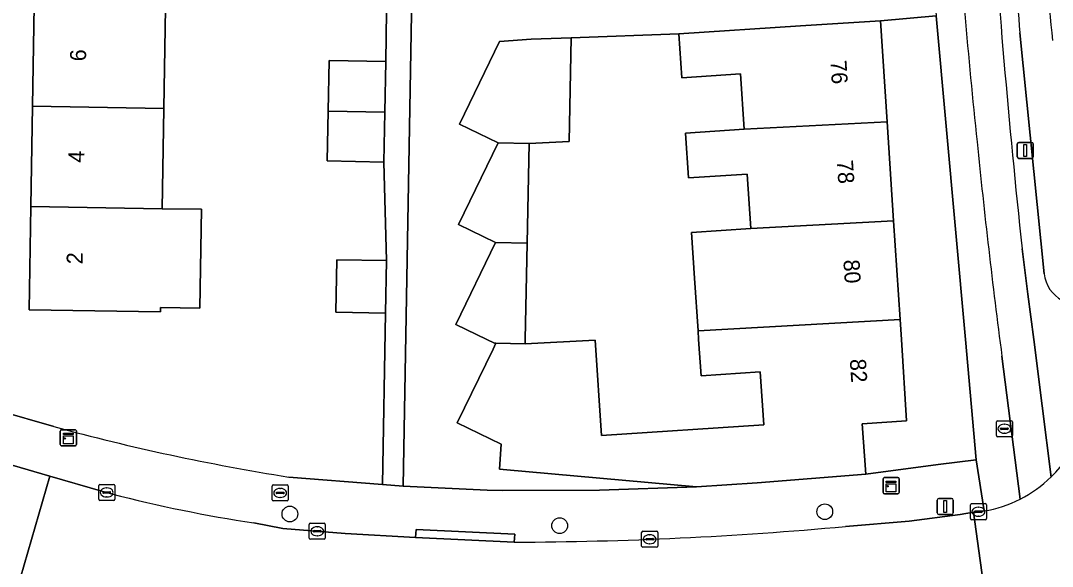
# Model space of a CAD drawing. Extents: x 160023 to 161302, y 384750 to 385707.
# Drawn here: x 160742 to 160806.2, y 384985.9 to 385019.8 of the extents above; entities that cross this region are included whole.
import ezdxf

# ---------------------------------------------------------------- set-up
doc = ezdxf.new("R2010")
doc.units = 0
for name, color, linetype in [('IMGEO_Boom', 7, 'Continuous'), ('IMGEO_Brandkraan', 7, 'Continuous'), ('IMGEO_Erf', 7, 'Continuous'), ('IMGEO_Fietspad_open', 7, 'Continuous'), ('IMGEO_Kast', 7, 'Continuous'), ('IMGEO_Kolk', 7, 'Continuous'), ('IMGEO_Lichtmast', 7, 'Continuous'), ('IMGEO_Pand', 7, 'Continuous'), ('IMGEO_Pand_nummerreeks', 7, 'Continuous'), ('IMGEO_Parkeervlak_open', 7, 'Continuous'), ('IMGEO_Rijbaan_lokaal_gesloten', 7, 'Continuous'), ('IMGEO_Rijbaan_lokaal_open', 7, 'Continuous'), ('IMGEO_Verkeerseiland_open', 7, 'Continuous'), ('IMGEO_Voetpad_open', 7, 'Continuous')]:
    doc.layers.add(name, color=color, linetype=linetype)

msp = doc.modelspace()

# ---------------------------------------------------------------- linework, layer by layer
at = {"layer": 'IMGEO_Boom'}
for centre in [(160758.765, 384989.14), (160792.032, 384989.282), (160775.542, 384988.414)]:
    msp.add_circle(centre, 0.489, dxfattribs=at)
at = {"layer": 'IMGEO_Brandkraan'}
for p, q in [((160802.703, 384994.017), (160802.703, 384994.869)), ((160802.778, 384994.943), (160803.63, 384994.943)), ((160803.191, 384994.723), (160803.216, 384994.723)), ((160803.704, 384994.869), (160803.704, 384994.017)), ((160803.63, 384993.943), (160802.778, 384993.943)), ((160802.962, 384994.437), (160802.962, 384994.449)), ((160803.4, 384994.4), (160803.002, 384994.4)), ((160803.005, 384994.486), (160803.403, 384994.486)), ((160803.214, 384994.163), (160803.189, 384994.163)), ((160803.446, 384994.449), (160803.446, 384994.437)), ((160757.659, 384990.023), (160757.659, 384990.875)), ((160757.734, 384990.949), (160758.586, 384990.949)), ((160758.147, 384990.729), (160758.172, 384990.729)), ((160758.66, 384990.875), (160758.66, 384990.023)), ((160757.918, 384990.443), (160757.918, 384990.455)), ((160758.356, 384990.406), (160757.958, 384990.406)), ((160757.961, 384990.492), (160758.359, 384990.492)), ((160758.17, 384990.169), (160758.145, 384990.169)), ((160758.402, 384990.455), (160758.402, 384990.443)), ((160758.586, 384989.949), (160757.734, 384989.949))]:
    msp.add_line(p, q, dxfattribs=at)
for points in [[(160802.703, 384994.017), (160802.703, 384994.869)], [(160802.778, 384994.943), (160803.63, 384994.943)], [(160803.704, 384994.869), (160803.704, 384994.017)], [(160803.63, 384993.943), (160802.778, 384993.943)], [(160757.659, 384990.023), (160757.659, 384990.875)], [(160757.734, 384990.949), (160758.586, 384990.949)], [(160758.66, 384990.875), (160758.66, 384990.023)], [(160758.586, 384989.949), (160757.734, 384989.949)]]:
    msp.add_lwpolyline(points, dxfattribs=at)
for centre, radius, start, end in [((160802.78, 384994.867), 0.0765, 91.55205, 178.44795), ((160802.78, 384994.867), 0.0765, 91.55205, 178.44795), ((160803.628, 384994.867), 0.0765, 1.55205, 88.44795), ((160803.628, 384994.867), 0.0765, 1.55205, 88.44795), ((160802.78, 384994.019), 0.0765, 181.55205, 268.44795), ((160802.78, 384994.019), 0.0765, 181.55205, 268.44795), ((160803.002, 384994.446), 0.0403, 85.87752, 175.75265), ((160802.999, 384994.436), 0.0366, 178.93798, 274.71019), ((160803.403, 384994.443), 0.043, 264.86636, 352.45326), ((160803.407, 384994.448), 0.0386, 1.73085, 96.63898), ((160803.628, 384994.019), 0.0765, 271.55205, 358.44795), ((160803.628, 384994.019), 0.0765, 271.55205, 358.44795), ((160757.736, 384990.873), 0.0765, 91.55205, 178.44795), ((160757.736, 384990.873), 0.0765, 91.55205, 178.44795), ((160758.584, 384990.873), 0.0765, 1.55205, 88.44795), ((160758.584, 384990.873), 0.0765, 1.55205, 88.44795), ((160757.958, 384990.452), 0.0403, 85.87752, 175.75265), ((160757.955, 384990.442), 0.0366, 178.93798, 274.71019), ((160758.359, 384990.449), 0.043, 264.86636, 352.45326), ((160758.363, 384990.454), 0.0386, 1.73085, 96.63898), ((160757.736, 384990.025), 0.0765, 181.55205, 268.44795), ((160757.736, 384990.025), 0.0765, 181.55205, 268.44795), ((160758.584, 384990.025), 0.0765, 271.55205, 358.44795), ((160758.584, 384990.025), 0.0765, 271.55205, 358.44795)]:
    msp.add_arc(centre, radius, start, end, dxfattribs=at)
for centre, major_axis, ratio, start_param, end_param in [((160803.19, 384994.443), (-0.387, 0.002), 0.722429, 4.712389, 7.853982), ((160803.215, 384994.443), (-0.39, 0.002), 0.717154, 1.570796, 4.712389), ((160758.146, 384990.449), (-0.387, 0.002), 0.722429, 4.712389, 7.853982), ((160758.171, 384990.449), (-0.39, 0.002), 0.717154, 1.570796, 4.712389)]:
    msp.add_ellipse(centre, major_axis=major_axis, ratio=ratio, start_param=start_param, end_param=end_param, dxfattribs=at)
at = {"layer": 'IMGEO_Erf'}
for points in [[(160761.139, 385014.206), (160761.202, 385017.355), (160764.725, 385017.285), (160764.807, 385023.514)], [(160751.034, 385020.614), (160750.93, 385014.375), (160750.827, 385008.136), (160753.268, 385008.096), (160753.166, 385001.953), (160750.725, 385001.994), (160750.72, 385001.709), (160742.548, 385001.845), (160742.655, 385008.271), (160742.758, 385014.51), (160742.862, 385020.749)], [(160758.691, 384991.438), (160764.526, 384990.969), (160764.712, 385001.637), (160761.614, 385001.695), (160761.675, 385004.962), (160764.773, 385004.904), (160764.6, 385011.036), (160761.077, 385011.106), (160761.139, 385014.206)], [(160740.596, 384995.58), (160744.082, 384994.579)]]:
    msp.add_lwpolyline(points, dxfattribs=at)
for points in [[(160798.965, 385020.142), (160795.501, 385019.83), (160795.911, 385013.53), (160796.312, 385007.381), (160796.713, 385001.232), (160796.793, 385000), (160797.123, 384994.937), (160794.362, 384994.757), (160794.59, 384991.614), (160799.089, 384992.223), (160801.456, 384992.515), (160800.781, 385000)], [(160788.022, 384997.975), (160784.334, 384997.734), (160784.186, 385000), (160784.151, 385000.543), (160783.936, 385003.818), (160783.751, 385006.662), (160787.434, 385006.902), (160787.213, 385010.293), (160783.56, 385010.055), (160783.378, 385012.842), (160787.013, 385013.079), (160786.789, 385016.521), (160783.14, 385016.283), (160782.963, 385019.013), (160776.268, 385018.768), (160776.142, 385012.325), (160773.638, 385012.192), (160773.516, 385005.987), (160773.399, 385000), (160773.394, 384999.733), (160777.756, 384999.964), (160778.143, 384994.022), (160788.236, 384994.679)]]:
    msp.add_lwpolyline(points, close=True, dxfattribs=at)
msp.add_arc((160780.691, 385129.303), 139.61, 254.79814, 260.93361, dxfattribs=at)
at = {"layer": 'IMGEO_Fietspad_open'}
for points in [[(160806.104, 384991.441), (160805.547, 384995.863), (160805.027, 385000), (160804.667, 385002.822), (160804.304, 385005.644)], [(160803.05, 384998.952), (160804.185, 384990.065)]]:
    msp.add_lwpolyline(points, dxfattribs=at)
for centre, radius, start, end in [((161342.173, 385063.589), 540.981, 183.66637, 186.14879), ((161161.658, 385051.094), 362.235, 183.61885, 186.14936), ((161234.557, 385055.626), 435.213, 185.71448, 187.48234), ((160800.654, 384997.016), 7.796, 296.93175, 314.35233)]:
    msp.add_arc(centre, radius, start, end, dxfattribs=at)
at = {"layer": 'IMGEO_Kast'}
for p, q in [((160744.483, 384993.454), (160744.483, 384994.295)), ((160744.483, 384994.295), (160744.483, 384993.454)), ((160744.558, 384994.379), (160745.399, 384994.379)), ((160745.399, 384994.379), (160744.558, 384994.379)), ((160745.483, 384994.304), (160745.483, 384993.463)), ((160745.483, 384993.463), (160745.483, 384994.304)), ((160745.408, 384993.379), (160744.567, 384993.379)), ((160744.567, 384993.379), (160745.408, 384993.379)), ((160795.658, 384990.476), (160795.658, 384991.317)), ((160795.658, 384991.317), (160795.658, 384990.476)), ((160795.733, 384991.401), (160796.574, 384991.401)), ((160796.574, 384991.401), (160795.733, 384991.401)), ((160796.658, 384991.326), (160796.658, 384990.485)), ((160796.658, 384990.485), (160796.658, 384991.326)), ((160796.583, 384990.401), (160795.742, 384990.401)), ((160795.742, 384990.401), (160796.583, 384990.401))]:
    msp.add_line(p, q, dxfattribs=at)
for points in [[(160744.678, 384994.169), (160745.278, 384994.169), (160745.278, 384994.084), (160744.678, 384994.084), (160744.678, 384994.169)], [(160744.678, 384993.994), (160745.278, 384993.994), (160745.278, 384993.505), (160744.678, 384993.505), (160744.678, 384993.994)], [(160795.853, 384991.191), (160796.453, 384991.191), (160796.453, 384991.106), (160795.853, 384991.106), (160795.853, 384991.191)], [(160795.853, 384991.016), (160796.453, 384991.016), (160796.453, 384990.527), (160795.853, 384990.527), (160795.853, 384991.016)]]:
    msp.add_lwpolyline(points, dxfattribs=at)
for centre in [(160744.762, 384993.843), (160795.937, 384990.865)]:
    msp.add_circle(centre, 0.0377, dxfattribs=at)
for centre, start, end in [((160744.561, 384994.301), 92.4484, 184.28452), ((160744.561, 384994.301), 92.4484, 184.28452), ((160745.405, 384994.301), 2.4484, 94.28452), ((160745.405, 384994.301), 2.4484, 94.28452), ((160744.561, 384993.457), 182.4484, 274.28452), ((160744.561, 384993.457), 182.4484, 274.28452), ((160745.405, 384993.457), 272.4484, 4.28452), ((160745.405, 384993.457), 272.4484, 4.28452), ((160795.736, 384991.323), 92.4484, 184.28452), ((160795.736, 384991.323), 92.4484, 184.28452), ((160796.58, 384991.323), 2.4484, 94.28452), ((160796.58, 384991.323), 2.4484, 94.28452), ((160795.736, 384990.479), 182.4484, 274.28452), ((160795.736, 384990.479), 182.4484, 274.28452), ((160796.58, 384990.479), 272.4484, 4.28452), ((160796.58, 384990.479), 272.4484, 4.28452)]:
    msp.add_arc(centre, 0.0779, start, end, dxfattribs=at)
at = {"layer": 'IMGEO_Kolk'}
for p, q in [((160746.873, 384990.053), (160746.873, 384990.905)), ((160746.948, 384990.979), (160747.8, 384990.979)), ((160747.361, 384990.759), (160747.386, 384990.759)), ((160747.874, 384990.905), (160747.874, 384990.053)), ((160747.132, 384990.473), (160747.132, 384990.485)), ((160747.57, 384990.436), (160747.172, 384990.436)), ((160747.175, 384990.522), (160747.573, 384990.522)), ((160747.384, 384990.199), (160747.359, 384990.199)), ((160747.616, 384990.485), (160747.616, 384990.473)), ((160747.8, 384989.979), (160746.948, 384989.979)), ((160801.087, 384988.857), (160801.087, 384989.709)), ((160801.162, 384989.783), (160802.014, 384989.783)), ((160801.575, 384989.563), (160801.6, 384989.563)), ((160802.088, 384989.709), (160802.088, 384988.857)), ((160802.014, 384988.783), (160801.162, 384988.783)), ((160801.346, 384989.277), (160801.346, 384989.289)), ((160801.784, 384989.24), (160801.386, 384989.24)), ((160801.389, 384989.326), (160801.787, 384989.326)), ((160801.598, 384989.003), (160801.573, 384989.003)), ((160801.83, 384989.289), (160801.83, 384989.277)), ((160759.966, 384987.638), (160759.966, 384988.49)), ((160760.041, 384988.564), (160760.893, 384988.564)), ((160760.454, 384988.344), (160760.479, 384988.344)), ((160760.967, 384988.49), (160760.967, 384987.638)), ((160760.893, 384987.564), (160760.041, 384987.564)), ((160760.225, 384988.058), (160760.225, 384988.07)), ((160760.663, 384988.021), (160760.265, 384988.021)), ((160760.268, 384988.107), (160760.666, 384988.107)), ((160760.477, 384987.784), (160760.452, 384987.784)), ((160760.709, 384988.07), (160760.709, 384988.058)), ((160780.642, 384987.141), (160780.642, 384987.993)), ((160780.717, 384988.067), (160781.569, 384988.067)), ((160780.901, 384987.561), (160780.901, 384987.573)), ((160781.339, 384987.524), (160780.941, 384987.524)), ((160780.944, 384987.61), (160781.342, 384987.61)), ((160781.13, 384987.847), (160781.155, 384987.847)), ((160781.385, 384987.573), (160781.385, 384987.561)), ((160781.643, 384987.993), (160781.643, 384987.141)), ((160781.569, 384987.067), (160780.717, 384987.067)), ((160781.153, 384987.287), (160781.128, 384987.287))]:
    msp.add_line(p, q, dxfattribs=at)
for points in [[(160746.873, 384990.053), (160746.873, 384990.905)], [(160746.948, 384990.979), (160747.8, 384990.979)], [(160747.874, 384990.905), (160747.874, 384990.053)], [(160747.8, 384989.979), (160746.948, 384989.979)], [(160801.087, 384988.857), (160801.087, 384989.709)], [(160801.162, 384989.783), (160802.014, 384989.783)], [(160802.088, 384989.709), (160802.088, 384988.857)], [(160802.014, 384988.783), (160801.162, 384988.783)], [(160759.966, 384987.638), (160759.966, 384988.49)], [(160760.041, 384988.564), (160760.893, 384988.564)], [(160760.967, 384988.49), (160760.967, 384987.638)], [(160760.893, 384987.564), (160760.041, 384987.564)], [(160780.642, 384987.141), (160780.642, 384987.993)], [(160780.717, 384988.067), (160781.569, 384988.067)], [(160781.643, 384987.993), (160781.643, 384987.141)], [(160781.569, 384987.067), (160780.717, 384987.067)]]:
    msp.add_lwpolyline(points, dxfattribs=at)
for centre, radius, start, end in [((160746.95, 384990.903), 0.0765, 91.55205, 178.44795), ((160746.95, 384990.903), 0.0765, 91.55205, 178.44795), ((160747.798, 384990.903), 0.0765, 1.55205, 88.44795), ((160747.798, 384990.903), 0.0765, 1.55205, 88.44795), ((160746.95, 384990.055), 0.0765, 181.55205, 268.44795), ((160746.95, 384990.055), 0.0765, 181.55205, 268.44795), ((160747.172, 384990.482), 0.0403, 85.87752, 175.75265), ((160747.169, 384990.472), 0.0366, 178.93798, 274.71019), ((160747.573, 384990.479), 0.043, 264.86636, 352.45326), ((160747.577, 384990.484), 0.0386, 1.73085, 96.63898), ((160747.798, 384990.055), 0.0765, 271.55205, 358.44795), ((160747.798, 384990.055), 0.0765, 271.55205, 358.44795), ((160801.164, 384989.707), 0.0765, 91.55205, 178.44795), ((160801.164, 384989.707), 0.0765, 91.55205, 178.44795), ((160802.012, 384989.707), 0.0765, 1.55205, 88.44795), ((160802.012, 384989.707), 0.0765, 1.55205, 88.44795), ((160801.164, 384988.859), 0.0765, 181.55205, 268.44795), ((160801.164, 384988.859), 0.0765, 181.55205, 268.44795), ((160801.386, 384989.286), 0.0403, 85.87752, 175.75265), ((160801.383, 384989.276), 0.0366, 178.93798, 274.71019), ((160801.787, 384989.283), 0.043, 264.86636, 352.45326), ((160801.791, 384989.288), 0.0386, 1.73085, 96.63898), ((160802.012, 384988.859), 0.0765, 271.55205, 358.44795), ((160802.012, 384988.859), 0.0765, 271.55205, 358.44795), ((160760.043, 384988.488), 0.0765, 91.55205, 178.44795), ((160760.043, 384988.488), 0.0765, 91.55205, 178.44795), ((160760.891, 384988.488), 0.0765, 1.55205, 88.44795), ((160760.891, 384988.488), 0.0765, 1.55205, 88.44795), ((160760.043, 384987.64), 0.0765, 181.55205, 268.44795), ((160760.043, 384987.64), 0.0765, 181.55205, 268.44795), ((160760.265, 384988.067), 0.0403, 85.87752, 175.75265), ((160760.262, 384988.057), 0.0366, 178.93798, 274.71019), ((160760.666, 384988.064), 0.043, 264.86636, 352.45326), ((160760.67, 384988.069), 0.0386, 1.73085, 96.63898), ((160760.891, 384987.64), 0.0765, 271.55205, 358.44795), ((160760.891, 384987.64), 0.0765, 271.55205, 358.44795), ((160780.719, 384987.991), 0.0765, 91.55205, 178.44795), ((160780.719, 384987.991), 0.0765, 91.55205, 178.44795), ((160780.941, 384987.57), 0.0403, 85.87752, 175.75265), ((160780.938, 384987.56), 0.0366, 178.93798, 274.71019), ((160781.342, 384987.567), 0.043, 264.86636, 352.45326), ((160781.346, 384987.572), 0.0386, 1.73085, 96.63898), ((160781.567, 384987.991), 0.0765, 1.55205, 88.44795), ((160781.567, 384987.991), 0.0765, 1.55205, 88.44795), ((160780.719, 384987.143), 0.0765, 181.55205, 268.44795), ((160780.719, 384987.143), 0.0765, 181.55205, 268.44795), ((160781.567, 384987.143), 0.0765, 271.55205, 358.44795), ((160781.567, 384987.143), 0.0765, 271.55205, 358.44795)]:
    msp.add_arc(centre, radius, start, end, dxfattribs=at)
for centre, major_axis, ratio, start_param, end_param in [((160747.36, 384990.479), (-0.387, 0.002), 0.722429, 4.712389, 7.853982), ((160747.385, 384990.479), (-0.39, 0.002), 0.717154, 1.570796, 4.712389), ((160801.574, 384989.283), (-0.387, 0.002), 0.722429, 4.712389, 7.853982), ((160801.599, 384989.283), (-0.39, 0.002), 0.717154, 1.570796, 4.712389), ((160760.453, 384988.064), (-0.387, 0.002), 0.722429, 4.712389, 7.853982), ((160760.478, 384988.064), (-0.39, 0.002), 0.717154, 1.570796, 4.712389), ((160781.129, 384987.567), (-0.387, 0.002), 0.722429, 4.712389, 7.853982), ((160781.154, 384987.567), (-0.39, 0.002), 0.717154, 1.570796, 4.712389)]:
    msp.add_ellipse(centre, major_axis=major_axis, ratio=ratio, start_param=start_param, end_param=end_param, dxfattribs=at)
at = {"layer": 'IMGEO_Lichtmast'}
for p, q in [((160804.001, 385011.36), (160804.001, 385012.16)), ((160804.001, 385012.16), (160804.001, 385011.36)), ((160804.101, 385012.26), (160804.891, 385012.26)), ((160804.891, 385012.26), (160804.101, 385012.26)), ((160804.991, 385012.16), (160804.991, 385011.36)), ((160804.991, 385011.36), (160804.991, 385012.16)), ((160804.891, 385011.26), (160804.101, 385011.26)), ((160804.101, 385011.26), (160804.891, 385011.26)), ((160799.126, 384990.106), (160799.916, 384990.106)), ((160799.916, 384990.106), (160799.126, 384990.106)), ((160799.026, 384989.206), (160799.026, 384990.006)), ((160799.026, 384990.006), (160799.026, 384989.206)), ((160800.016, 384990.006), (160800.016, 384989.206)), ((160800.016, 384989.206), (160800.016, 384990.006)), ((160799.916, 384989.106), (160799.126, 384989.106)), ((160799.126, 384989.106), (160799.916, 384989.106))]:
    msp.add_line(p, q, dxfattribs=at)
for points in [[(160804.421, 385012.135), (160804.571, 385012.135), (160804.571, 385011.385), (160804.421, 385011.385), (160804.421, 385012.135)], [(160799.446, 384989.981), (160799.596, 384989.981), (160799.596, 384989.231), (160799.446, 384989.231), (160799.446, 384989.981)]]:
    msp.add_lwpolyline(points, dxfattribs=at)
for centre, start, end in [((160804.101, 385012.16), 90, 180), ((160804.101, 385012.16), 90, 180), ((160804.891, 385012.16), 0, 90), ((160804.891, 385012.16), 360, 90), ((160804.101, 385011.36), 180, 270), ((160804.101, 385011.36), 180, 270), ((160804.891, 385011.36), 270, 0), ((160804.891, 385011.36), 270, 0), ((160799.126, 384990.006), 90, 180), ((160799.126, 384990.006), 90, 180), ((160799.916, 384990.006), 0, 90), ((160799.916, 384990.006), 360, 90), ((160799.126, 384989.206), 180, 270), ((160799.126, 384989.206), 180, 270), ((160799.916, 384989.206), 270, 0), ((160799.916, 384989.206), 270, 0)]:
    msp.add_arc(centre, 0.1, start, end, dxfattribs=at)
at = {"layer": 'IMGEO_Pand'}
for points in [[(160742.862, 385020.749), (160742.758, 385014.51), (160750.93, 385014.375), (160751.034, 385020.614)], [(160795.911, 385013.53), (160795.501, 385019.83), (160790.512, 385019.505), (160782.963, 385019.013), (160783.14, 385016.283), (160786.789, 385016.521), (160787.013, 385013.079)], [(160773.638, 385012.192), (160776.142, 385012.325), (160776.268, 385018.768), (160773.765, 385018.676), (160771.808, 385018.534), (160769.317, 385013.394), (160771.717, 385012.231)], [(160764.725, 385017.285), (160761.202, 385017.355), (160761.139, 385014.206), (160764.662, 385014.148)], [(160750.827, 385008.136), (160750.93, 385014.375), (160742.758, 385014.51), (160742.655, 385008.271)], [(160761.077, 385011.106), (160764.6, 385011.036), (160764.662, 385014.148), (160761.139, 385014.206)], [(160787.013, 385013.079), (160783.378, 385012.842), (160783.56, 385010.055), (160787.213, 385010.293), (160787.434, 385006.902), (160796.312, 385007.381), (160795.911, 385013.53)], [(160771.717, 385012.231), (160769.25, 385007.142), (160771.558, 385006.023), (160773.516, 385005.987), (160773.638, 385012.192)], [(160753.268, 385008.096), (160750.827, 385008.136), (160742.655, 385008.271), (160742.548, 385001.845), (160750.72, 385001.709), (160750.725, 385001.994), (160753.166, 385001.953)], [(160796.713, 385001.232), (160796.312, 385007.381), (160787.434, 385006.902), (160783.751, 385006.662), (160783.936, 385003.818), (160784.151, 385000.543)], [(160773.516, 385005.987), (160771.558, 385006.023), (160769.091, 385000.933), (160771.016, 385000), (160771.49, 384999.77), (160771.58, 384999.768), (160773.394, 384999.733), (160773.399, 385000)], [(160764.773, 385004.904), (160761.675, 385004.962), (160761.614, 385001.695), (160764.712, 385001.637)], [(160796.793, 385000), (160796.713, 385001.232), (160784.151, 385000.543), (160784.186, 385000), (160784.334, 384997.734), (160788.022, 384997.975), (160788.236, 384994.679), (160778.143, 384994.022), (160777.756, 384999.964), (160773.394, 384999.733), (160771.58, 384999.768), (160771.399, 384999.396), (160769.162, 384994.809), (160771.905, 384993.477), (160771.799, 384991.924), (160772.022, 384991.904), (160784.052, 384990.825), (160787.835, 384991.077), (160794.59, 384991.614), (160794.362, 384994.757), (160797.123, 384994.937)]]:
    msp.add_lwpolyline(points, close=True, dxfattribs=at)
at = {"layer": 'IMGEO_Parkeervlak_open'}
msp.add_lwpolyline([(160804.172, 385019.069), (160805.674, 385004.084)], dxfattribs=at)
for centre, radius, start, end in [((161181.601, 385051.814), 376.882, 182.66374, 185.05737), ((161062.791, 385042.872), 259.713, 182.1398, 185.25863), ((160807.823, 385004.332), 2.164, 186.59205, 241.83369)]:
    msp.add_arc(centre, radius, start, end, dxfattribs=at)
at = {"layer": 'IMGEO_Rijbaan_lokaal_gesloten'}
for points in [[(160747.677, 384990.398), (160747.128, 384990.543), (160743.839, 384991.492), (160742.018, 384985.19), (160754.761, 384982.582), (160763.74, 384981.551), (160765.89, 384981.312), (160775.231, 384980.833), (160775.597, 384980.847), (160779.726, 384981.01), (160791.919, 384981.919), (160802.13, 384983.095), (160801.283, 384989.246), (160800.458, 384989.115), (160797.286, 384988.689), (160793.32, 384988.363)], [(160801.944, 384989.326), (160801.283, 384989.246), (160802.13, 384983.095), (160802.96, 384983.19), (160804.898, 384983.229)], [(160772.723, 384987.388), (160766.584, 384987.684), (160762.2, 384987.919), (160758.317, 384988.24), (160756.53, 384988.589)]]:
    msp.add_lwpolyline(points, dxfattribs=at)
for centre, radius, start, end in [((161181.601, 385051.814), 376.882, 182.66374, 185.05737), ((160800.649, 384997.024), 7.805, 314.33549, 2.32984), ((160800.654, 384997.016), 7.796, 296.93175, 314.35233), ((160768.977, 385072.07), 84.404, 255.3829, 261.51971), ((160800.66, 384996.987), 7.768, 279.51442, 296.98692), ((160771.992, 385220.872), 233.485, 270.17934, 275.24103)]:
    msp.add_arc(centre, radius, start, end, dxfattribs=at)
at = {"layer": 'IMGEO_Rijbaan_lokaal_open'}
for points in [[(160767.813, 385104.916), (160765.809, 384990.866), (160771.027, 384990.614), (160772.005, 384990.599), (160778.03, 384990.622), (160784.052, 384990.825), (160772.022, 384991.904), (160771.799, 384991.924), (160771.905, 384993.477), (160769.162, 384994.809), (160771.399, 384999.396), (160771.58, 384999.768), (160771.49, 384999.77), (160771.016, 385000), (160769.091, 385000.933), (160771.558, 385006.023), (160769.25, 385007.142), (160771.717, 385012.231), (160769.317, 385013.394), (160771.808, 385018.534), (160773.765, 385018.676), (160776.268, 385018.768), (160782.963, 385019.013), (160790.512, 385019.505), (160795.501, 385019.83), (160798.965, 385020.142)], [(160742.018, 384985.19), (160743.839, 384991.492), (160739.624, 384992.708)]]:
    msp.add_lwpolyline(points, dxfattribs=at)
at = {"layer": 'IMGEO_Verkeerseiland_open'}
for points in [[(160805.674, 385004.084), (160804.172, 385019.069)], [(160804.304, 385005.644), (160804.667, 385002.822), (160805.027, 385000), (160805.547, 384995.863), (160806.104, 384991.441)]]:
    msp.add_lwpolyline(points, dxfattribs=at)
for centre, radius, start, end in [((161062.791, 385042.872), 259.713, 182.1398, 185.25863), ((161342.173, 385063.589), 540.981, 183.66637, 186.14879), ((160807.823, 385004.332), 2.164, 186.59205, 241.83369), ((160800.649, 384997.024), 7.805, 314.33549, 2.32984)]:
    msp.add_arc(centre, radius, start, end, dxfattribs=at)
at = {"layer": 'IMGEO_Voetpad_open'}
for points in [[(160803.977, 385140.68), (160799.602, 385140.764), (160799.425, 385140.811), (160798.47, 385141.06), (160794.657, 385140.88), (160794.933, 385139.36), (160796.526, 385130.565), (160796.616, 385130.065), (160798.53, 385119.6), (160799.389, 385115.305), (160799.447, 385112.419), (160799.541, 385107.79), (160797.819, 385088.71), (160797.458, 385082.965), (160797.377, 385079.267), (160796.85, 385054.044), (160796.824, 385052.787), (160796.968, 385048.897), (160797.085, 385040.973), (160798.825, 385021.689), (160798.965, 385020.142), (160800.781, 385000), (160801.456, 384992.515), (160801.944, 384989.326)], [(160764.807, 385023.514), (160764.725, 385017.285), (160764.662, 385014.148), (160764.6, 385011.036), (160764.773, 385004.904), (160764.712, 385001.637), (160764.526, 384990.969), (160765.809, 384990.866), (160767.813, 385104.916)], [(160804.185, 384990.065), (160803.05, 384998.952)], [(160744.082, 384994.579), (160740.596, 384995.58), (160740.496, 384995.599), (160734.899, 384997.403), (160734.871, 384994.314), (160739.624, 384992.708), (160743.839, 384991.492), (160747.128, 384990.543), (160747.677, 384990.398)], [(160801.456, 384992.515), (160799.089, 384992.223), (160794.59, 384991.614), (160787.835, 384991.077), (160784.052, 384990.825), (160778.03, 384990.622), (160772.005, 384990.599), (160771.027, 384990.614), (160765.809, 384990.866), (160764.526, 384990.969), (160758.691, 384991.438)], [(160793.32, 384988.363), (160797.286, 384988.689), (160800.458, 384989.115), (160801.283, 384989.246), (160801.944, 384989.326), (160801.456, 384992.515)], [(160756.53, 384988.589), (160758.317, 384988.24), (160762.2, 384987.919), (160766.584, 384987.684), (160766.609, 384988.183), (160772.748, 384987.887), (160772.723, 384987.388)]]:
    msp.add_lwpolyline(points, dxfattribs=at)
msp.add_lwpolyline([(160766.584, 384987.684), (160772.723, 384987.388), (160772.748, 384987.887), (160766.609, 384988.183)], close=True, dxfattribs=at)
for centre, radius, start, end in [((161161.658, 385051.094), 362.235, 183.61885, 186.14936), ((161234.557, 385055.626), 435.213, 185.71448, 187.48234), ((160780.691, 385129.303), 139.61, 254.79814, 260.93361), ((160768.977, 385072.07), 84.404, 255.3829, 261.51971), ((160800.66, 384996.987), 7.768, 279.51442, 296.98692), ((160771.992, 385220.872), 233.485, 270.17934, 275.24103)]:
    msp.add_arc(centre, radius, start, end, dxfattribs=at)

# ---------------------------------------------------------------- texts
at = {"layer": 'IMGEO_Pand_nummerreeks'}
for s, rotation, p in [('6', 89.04912, (160746.086, 385017.3)), ('76', 273.72777, (160792.376, 385017.342)), ('4', 89.04912, (160745.981, 385010.986)), ('78', 273.72777, (160792.781, 385011.139)), ('2', 89.0491, (160745.875, 385004.67)), ('80', 273.72777, (160793.185, 385004.94)), ('82', 273.72402, (160793.587, 384998.764))]:
    msp.add_text(s, height=1, rotation=rotation, dxfattribs=at).set_placement(p)

doc.saveas('drawing.dxf')
